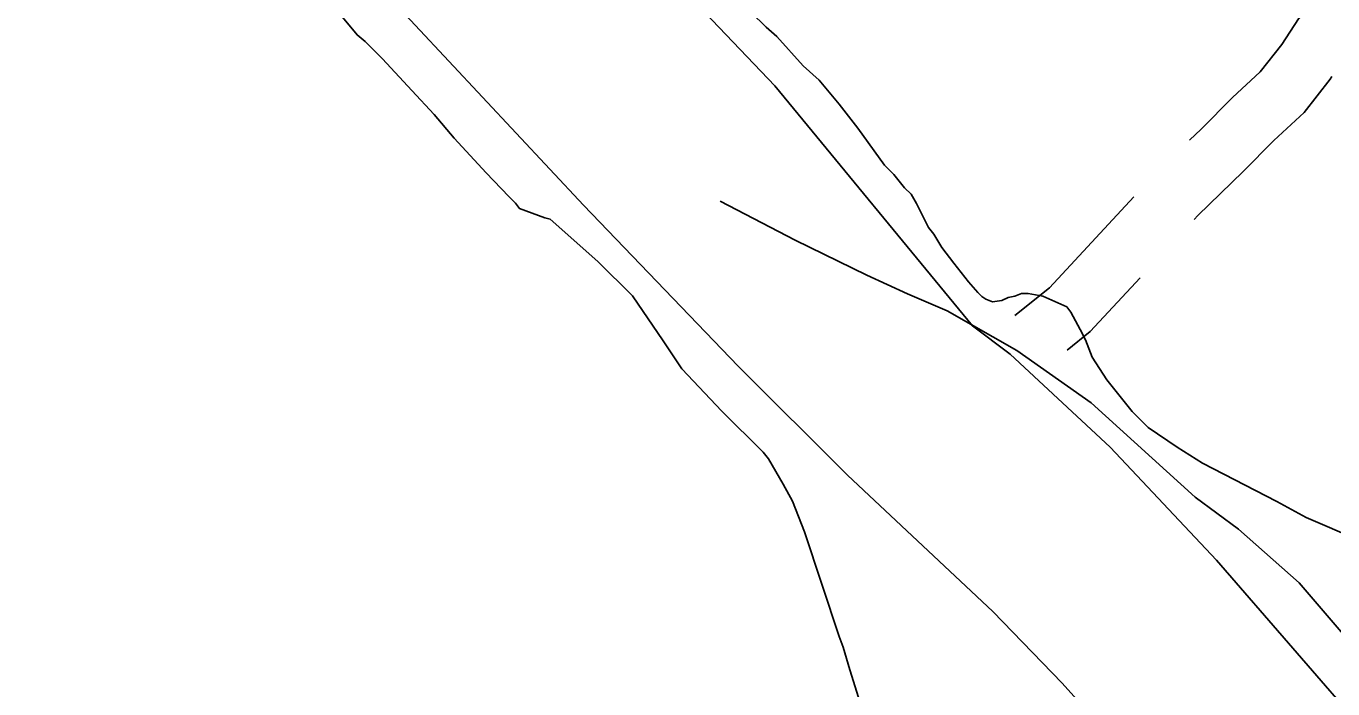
# Model space of a CAD drawing. Extents: x 3161665 to 3199565, y 885729 to 911164.
# Drawn here: x 3174412 to 3175069, y 902861 to 903194 of the extents above; entities that cross this region are included whole.
import ezdxf

# ---------------------------------------------------------------- set-up
doc = ezdxf.new("R2010")
doc.units = 0
for name, color, linetype in [('V-LEVE-TOET', 7, 'Continuous'), ('V-ROAD-CNTR', 7, 'Continuous'), ('V-SITE-VEGE', 7, 'Continuous')]:
    doc.layers.add(name, color=color, linetype=linetype)

msp = doc.modelspace()

# ---------------------------------------------------------------- linework, layer by layer
at = {"layer": 'V-LEVE-TOET'}
for points in [[(3174392.83, 903558.12), (3174581.25, 903381.84), (3174788.58, 903164.36), (3174887.9, 903043.66), (3174906.9, 903029.54), (3174957.13, 902982.76), (3175010.66, 902925.9), (3175087.4, 902837.47), (3175226.05, 902719.35), (3175384.77, 902587.94), (3175544.76, 902467.91), (3175670.56, 902374.01), (3175820.59, 902258.22)], [(3175064.94, 902708.55), (3175048.03, 902717.83), (3175028.19, 902739.49), (3175005.59, 902765.16), (3174985.97, 902791.02), (3174962.04, 902829.07), (3174950.55, 902844.5), (3174933.1, 902864.15), (3174898.17, 902900.07), (3174825.11, 902968.73), (3174770.14, 903023.52), (3174692.36, 903104.38), (3174573.92, 903231.17), (3174443.19, 903373.59), (3174350.95, 903473.29)]]:
    msp.add_lwpolyline(points, dxfattribs=at)
at = {"layer": 'V-ROAD-CNTR'}
for points in [[(3174997.1, 903137.05), (3175002.83, 903142.63), (3175018.65, 903158.52), (3175032.52, 903171.35), (3175043.4, 903185.22), (3175051.86, 903197.98), (3175063.35, 903211.44)], [(3174999.37, 903097.18), (3175001.29, 903099.25), (3175023.93, 903121.3), (3175039.47, 903136.91), (3175054.65, 903150.95), (3175067.74, 903167.64), (3175068.64, 903168.99)], [(3174761.17, 903106.48), (3174798.86, 903086.74), (3174834.86, 903069.22), (3174855.2, 903059.77), (3174875.27, 903051.31), (3174910.32, 903031.38), (3174947.67, 903005.09), (3174999.96, 902957.65), (3175021.6, 902941.56), (3175052.16, 902914.49), (3175085.4, 902875.78)], [(3174909.22, 903048.89), (3174926.58, 903062.84), (3174969.02, 903108.58)], [(3174935.53, 903031.55), (3174947.08, 903040.83), (3174972.16, 903067.86)]]:
    msp.add_lwpolyline(points, dxfattribs=at)
at = {"layer": 'V-SITE-VEGE'}
for p, q in [((3174784.19, 903193.78), (3174744.72, 903233.07)), ((3174789.54, 903189.12), (3174784.19, 903193.78)), ((3174802.92, 903174.47), (3174789.54, 903189.12)), ((3174810.94, 903167.14), (3174802.92, 903174.47)), ((3174820.98, 903155.15), (3174810.94, 903167.14)), ((3174830.35, 903143.16), (3174820.98, 903155.15)), ((3174843.74, 903124.5), (3174830.35, 903143.16)), ((3174848.43, 903119.84), (3174843.74, 903124.5)), ((3174853.78, 903113.18), (3174848.43, 903119.84)), ((3174857.12, 903109.85), (3174853.78, 903113.18)), ((3174859.8, 903105.18), (3174857.12, 903109.85)), ((3174865.84, 903093.18), (3174859.8, 903105.18)), ((3174868.51, 903089.85), (3174865.84, 903093.18)), ((3174872.53, 903083.18), (3174868.51, 903089.85)), ((3174878.56, 903075.19), (3174872.53, 903083.18)), ((3174885.92, 903065.86), (3174878.56, 903075.19)), ((3174890.6, 903060.53), (3174885.92, 903065.86)), ((3174892.61, 903058.54), (3174890.6, 903060.53)), ((3174912.63, 903059.91), (3174909.29, 903058.57)), ((3174915.97, 903059.92), (3174912.63, 903059.91)), ((3174923.31, 903058.6), (3174915.97, 903059.92)), ((3174894.62, 903057.2), (3174892.61, 903058.54)), ((3174897.96, 903055.88), (3174894.62, 903057.2)), ((3174902.62, 903056.55), (3174897.96, 903055.88)), ((3174905.96, 903057.9), (3174902.62, 903056.55)), ((3174909.29, 903058.57), (3174905.96, 903057.9)), ((3174935.34, 903053.29), (3174923.31, 903058.6)), ((3174937.35, 903050.62), (3174935.34, 903053.29)), ((3174942.04, 903041.96), (3174937.35, 903050.62)), ((3174944.72, 903036.63), (3174942.04, 903041.96)), ((3174948.07, 903027.96), (3174944.72, 903036.63)), ((3174955.44, 903016.63), (3174948.07, 903027.96)), ((3174968.16, 903000.64), (3174955.44, 903016.63)), ((3174976.18, 902992.64), (3174968.16, 903000.64)), ((3174990.89, 902982.67), (3174976.18, 902992.64)), ((3175003.59, 902974.69), (3174990.89, 902982.67)), ((3175041.01, 902955.41), (3175003.59, 902974.69)), ((3175055.71, 902947.44), (3175041.01, 902955.41)), ((3175081.76, 902936.15), (3175055.71, 902947.44))]:
    msp.add_line(p, q, dxfattribs=at)
msp.add_lwpolyline([(3174560.56, 903211.97), (3174578.63, 903189.99), (3174582.64, 903186.66), (3174591.34, 903178), (3174606.06, 903162.02), (3174617.43, 903150.03), (3174627.47, 903138.04), (3174643.53, 903120.72), (3174654.9, 903108.73), (3174658.24, 903105.4), (3174660.25, 903102.74), (3174672.94, 903098.09), (3174675.61, 903097.43), (3174699.69, 903076.13), (3174717.08, 903058.81), (3174732.48, 903036.16), (3174741.85, 903022.16), (3174761.92, 903000.85), (3174782.66, 902980.2), (3174785.34, 902976.87), (3174792.71, 902964.21), (3174797.4, 902955.54), (3174803.44, 902940.2), (3174820.91, 902887.51), (3174822.92, 902882.18), (3174826.29, 902870.84), (3174832.33, 902851.5)], dxfattribs=at)

doc.saveas('drawing.dxf')
